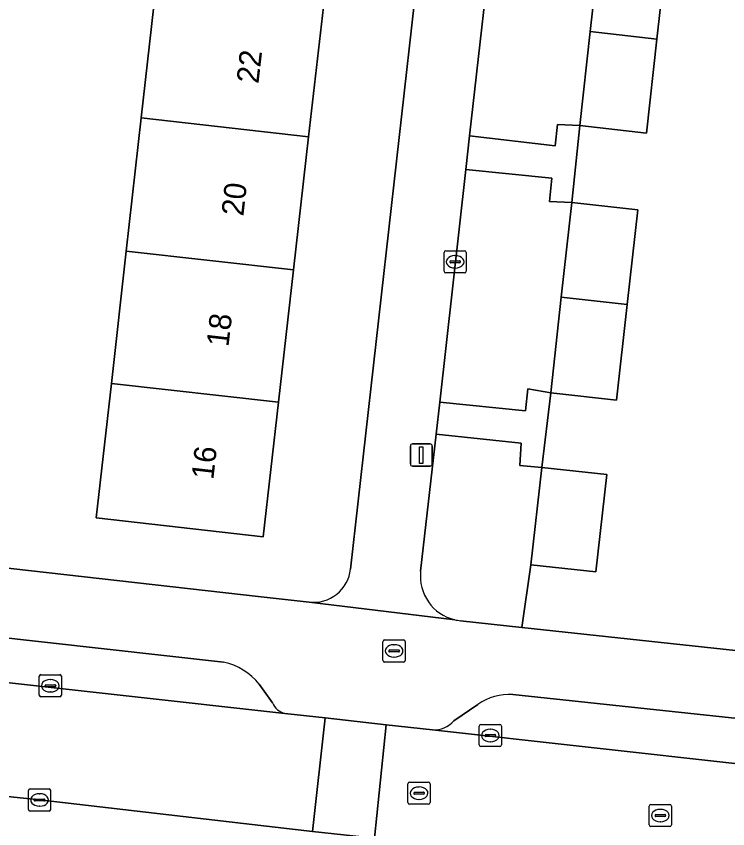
# Model space of a CAD drawing. Extents: x 161928 to 163071, y 386474 to 387428.
# Drawn here: x 162162.44 to 162194.56, y 387149.33 to 387186.03 of the extents above; entities that cross this region are included whole.
import ezdxf

# ---------------------------------------------------------------- set-up
doc = ezdxf.new("R2010")
doc.units = 0
for name, color, linetype in [('IMGEO_Brandkraan', 7, 'Continuous'), ('IMGEO_Erf', 7, 'Continuous'), ('IMGEO_Groenvoorziening', 7, 'Continuous'), ('IMGEO_Kolk', 7, 'Continuous'), ('IMGEO_Lichtmast', 7, 'Continuous'), ('IMGEO_Muur', 7, 'Continuous'), ('IMGEO_Pand', 7, 'Continuous'), ('IMGEO_Pand_nummerreeks', 7, 'Continuous'), ('IMGEO_Parkeervlak_open', 7, 'Continuous'), ('IMGEO_Rijbaan_lokaal_open', 7, 'Continuous'), ('IMGEO_Rioolput', 7, 'Continuous'), ('IMGEO_Voetpad_open', 7, 'Continuous')]:
    doc.layers.add(name, color=color, linetype=linetype)

msp = doc.modelspace()

# ---------------------------------------------------------------- linework, layer by layer
at = {"layer": 'IMGEO_Brandkraan'}
for p, q in [((162178.997, 387156.936), (162178.997, 387157.788)), ((162179.072, 387157.862), (162179.924, 387157.862)), ((162179.485, 387157.642), (162179.51, 387157.642)), ((162179.998, 387157.788), (162179.998, 387156.936)), ((162179.256, 387157.356), (162179.256, 387157.368)), ((162179.694, 387157.319), (162179.296, 387157.319)), ((162179.299, 387157.405), (162179.697, 387157.405)), ((162179.74, 387157.368), (162179.74, 387157.356)), ((162179.924, 387156.862), (162179.072, 387156.862)), ((162179.508, 387157.082), (162179.483, 387157.082))]:
    msp.add_line(p, q, dxfattribs=at)
for points in [[(162178.997, 387156.936), (162178.997, 387157.788)], [(162179.072, 387157.862), (162179.924, 387157.862)], [(162179.998, 387157.788), (162179.998, 387156.936)], [(162179.924, 387156.862), (162179.072, 387156.862)]]:
    msp.add_lwpolyline(points, dxfattribs=at)
for centre, radius, start, end in [((162179.074, 387157.786), 0.0765, 91.552, 178.448), ((162179.074, 387157.786), 0.0765, 91.552, 178.448), ((162179.922, 387157.786), 0.0765, 1.552, 88.448), ((162179.922, 387157.786), 0.0765, 1.552, 88.448), ((162179.296, 387157.365), 0.0403, 85.8775, 175.7526), ((162179.293, 387157.355), 0.0366, 178.938, 274.7102), ((162179.697, 387157.362), 0.043, 264.8664, 352.4533), ((162179.701, 387157.367), 0.0386, 1.7309, 96.639), ((162179.074, 387156.938), 0.0765, 181.552, 268.448), ((162179.074, 387156.938), 0.0765, 181.552, 268.448), ((162179.922, 387156.938), 0.0765, 271.552, 358.448), ((162179.922, 387156.938), 0.0765, 271.552, 358.448)]:
    msp.add_arc(centre, radius, start, end, dxfattribs=at)
for centre, major_axis, ratio, start_param, end_param in [((162179.484, 387157.362), (-0.387, 0.002), 0.722429, 4.712389, 7.853982), ((162179.509, 387157.362), (-0.39, 0.002), 0.717154, 1.570796, 4.712389)]:
    msp.add_ellipse(centre, major_axis=major_axis, ratio=ratio, start_param=start_param, end_param=end_param, dxfattribs=at)
at = {"layer": 'IMGEO_Erf'}
for points in [[(162177.534, 387161.061), (162184.099, 387219.432)], [(162198.906, 387205.719), (162190.742, 387206.64), (162190.27, 387202.387), (162190.129, 387201.318), (162193.12, 387200.986), (162192.675, 387196.983), (162192.183, 387192.557), (162189.192, 387192.889), (162188.829, 387189.633), (162191.841, 387189.298), (162191.362, 387184.997), (162190.89, 387180.753), (162187.879, 387181.088), (162187.522, 387177.616), (162190.493, 387177.286), (162190.018, 387173.013), (162189.537, 387168.688), (162186.566, 387169.019), (162186.161, 387165.651), (162189.098, 387165.325), (162188.609, 387160.928), (162185.672, 387161.254), (162185.261, 387158.428), (162204.555, 387156.345)], [(162161.89, 387188.157), (162161.434, 387184.057), (162158.516, 387184.381), (162158.135, 387180.955), (162161.016, 387180.635), (162160.525, 387176.218), (162160.059, 387172.03), (162157.178, 387172.35), (162156.878, 387169.796), (162156.769, 387168.871), (162159.693, 387168.546), (162159.203, 387164.135), (162156.279, 387164.46), (162155.937, 387161.8), (162173.369, 387159.826), (162175.662, 387159.569)], [(162176.309, 387186.46), (162175.64, 387180.588), (162174.954, 387174.569), (162174.273, 387168.593), (162173.581, 387162.522), (162166.053, 387163.368), (162166.734, 387169.438), (162167.405, 387175.415), (162168.081, 387181.436), (162168.74, 387187.309)]]:
    msp.add_lwpolyline(points, dxfattribs=at)
msp.add_arc((162175.852, 387161.25), 1.692, 263.5364, 353.5739, dxfattribs=at)
at = {"layer": 'IMGEO_Groenvoorziening'}
for points in [[(162188.351, 387185.335), (162188.829, 387189.633), (162187.85, 387189.607), (162187.946, 387190.66), (162184.085, 387191.117), (162182.906, 387180.628), (162186.775, 387180.181), (162186.871, 387181.145), (162187.879, 387181.088)], [(162187.047, 387173.347), (162187.522, 387177.616), (162186.515, 387177.656), (162186.611, 387178.709), (162182.735, 387179.104), (162181.555, 387168.604), (162185.427, 387168.205), (162185.536, 387169.207), (162186.566, 387169.019)]]:
    msp.add_lwpolyline(points, close=True, dxfattribs=at)
for points in [[(162186.161, 387165.651), (162185.167, 387165.744), (162185.238, 387166.746), (162181.392, 387167.156), (162180.696, 387160.966)], [(162182.492, 387158.727), (162185.261, 387158.428), (162185.672, 387161.254), (162186.161, 387165.651)]]:
    msp.add_lwpolyline(points, dxfattribs=at)
for centre, radius, start, end in [((162182.709, 387160.741), 2.026, 173.6367, 256.5748), ((162182.716, 387160.764), 2.049, 256.5418, 263.7266)]:
    msp.add_arc(centre, radius, start, end, dxfattribs=at)
at = {"layer": 'IMGEO_Kolk'}
for p, q in [((162181.752, 387174.512), (162181.752, 387175.364)), ((162181.827, 387175.438), (162182.679, 387175.438)), ((162182.24, 387175.218), (162182.265, 387175.218)), ((162182.753, 387175.364), (162182.753, 387174.512)), ((162182.011, 387174.932), (162182.011, 387174.944)), ((162182.449, 387174.895), (162182.051, 387174.895)), ((162182.054, 387174.981), (162182.452, 387174.981)), ((162182.495, 387174.944), (162182.495, 387174.932)), ((162182.679, 387174.438), (162181.827, 387174.438)), ((162182.263, 387174.658), (162182.238, 387174.658)), ((162163.481, 387155.364), (162163.481, 387156.216)), ((162163.556, 387156.29), (162164.408, 387156.29)), ((162164.482, 387156.216), (162164.482, 387155.364)), ((162163.74, 387155.784), (162163.74, 387155.796)), ((162164.178, 387155.747), (162163.78, 387155.747)), ((162163.783, 387155.833), (162164.181, 387155.833)), ((162163.969, 387156.07), (162163.994, 387156.07)), ((162164.224, 387155.796), (162164.224, 387155.784)), ((162163.992, 387155.51), (162163.967, 387155.51)), ((162164.408, 387155.29), (162163.556, 387155.29)), ((162183.343, 387153.117), (162183.343, 387153.969)), ((162183.418, 387154.043), (162184.27, 387154.043)), ((162184.344, 387153.969), (162184.344, 387153.117)), ((162183.602, 387153.537), (162183.602, 387153.549)), ((162183.645, 387153.586), (162184.043, 387153.586)), ((162183.831, 387153.823), (162183.856, 387153.823)), ((162184.086, 387153.549), (162184.086, 387153.537)), ((162184.04, 387153.5), (162183.642, 387153.5)), ((162183.854, 387153.263), (162183.829, 387153.263)), ((162184.27, 387153.043), (162183.418, 387153.043)), ((162162.994, 387150.205), (162162.994, 387151.057)), ((162163.069, 387151.131), (162163.921, 387151.131)), ((162163.995, 387151.057), (162163.995, 387150.205)), ((162163.253, 387150.625), (162163.253, 387150.637)), ((162163.691, 387150.588), (162163.293, 387150.588)), ((162163.296, 387150.674), (162163.694, 387150.674)), ((162163.482, 387150.911), (162163.507, 387150.911)), ((162163.737, 387150.637), (162163.737, 387150.625)), ((162163.505, 387150.351), (162163.48, 387150.351)), ((162163.921, 387150.131), (162163.069, 387150.131))]:
    msp.add_line(p, q, dxfattribs=at)
for points in [[(162181.752, 387174.512), (162181.752, 387175.364)], [(162181.827, 387175.438), (162182.679, 387175.438)], [(162182.753, 387175.364), (162182.753, 387174.512)], [(162182.679, 387174.438), (162181.827, 387174.438)], [(162163.481, 387155.364), (162163.481, 387156.216)], [(162163.556, 387156.29), (162164.408, 387156.29)], [(162164.482, 387156.216), (162164.482, 387155.364)], [(162164.408, 387155.29), (162163.556, 387155.29)], [(162183.343, 387153.117), (162183.343, 387153.969)], [(162183.418, 387154.043), (162184.27, 387154.043)], [(162184.344, 387153.969), (162184.344, 387153.117)], [(162184.27, 387153.043), (162183.418, 387153.043)], [(162162.994, 387150.205), (162162.994, 387151.057)], [(162163.069, 387151.131), (162163.921, 387151.131)], [(162163.995, 387151.057), (162163.995, 387150.205)], [(162163.921, 387150.131), (162163.069, 387150.131)]]:
    msp.add_lwpolyline(points, dxfattribs=at)
for centre, radius, start, end in [((162181.829, 387175.362), 0.0765, 91.552, 178.448), ((162181.829, 387175.362), 0.0765, 91.552, 178.448), ((162182.677, 387175.362), 0.0765, 1.552, 88.448), ((162182.677, 387175.362), 0.0765, 1.552, 88.448), ((162182.051, 387174.941), 0.0403, 85.8775, 175.7526), ((162182.048, 387174.931), 0.0366, 178.938, 274.7102), ((162182.452, 387174.938), 0.043, 264.8664, 352.4533), ((162182.456, 387174.943), 0.0386, 1.7309, 96.639), ((162181.829, 387174.514), 0.0765, 181.552, 268.448), ((162181.829, 387174.514), 0.0765, 181.552, 268.448), ((162182.677, 387174.514), 0.0765, 271.552, 358.448), ((162182.677, 387174.514), 0.0765, 271.552, 358.448), ((162163.558, 387156.214), 0.0765, 91.552, 178.448), ((162163.558, 387156.214), 0.0765, 91.552, 178.448), ((162164.406, 387156.214), 0.0765, 1.552, 88.448), ((162164.406, 387156.214), 0.0765, 1.552, 88.448), ((162163.78, 387155.793), 0.0403, 85.8775, 175.7526), ((162163.777, 387155.783), 0.0366, 178.938, 274.7102), ((162164.181, 387155.79), 0.043, 264.8664, 352.4533), ((162164.185, 387155.795), 0.0386, 1.7309, 96.639), ((162163.558, 387155.366), 0.0765, 181.552, 268.448), ((162163.558, 387155.366), 0.0765, 181.552, 268.448), ((162164.406, 387155.366), 0.0765, 271.552, 358.448), ((162164.406, 387155.366), 0.0765, 271.552, 358.448), ((162183.42, 387153.967), 0.0765, 91.552, 178.448), ((162183.42, 387153.967), 0.0765, 91.552, 178.448), ((162184.268, 387153.967), 0.0765, 1.552, 88.448), ((162184.268, 387153.967), 0.0765, 1.552, 88.448), ((162183.642, 387153.546), 0.0403, 85.8775, 175.7526), ((162183.639, 387153.536), 0.0366, 178.938, 274.7102), ((162184.043, 387153.543), 0.043, 264.8664, 352.4533), ((162184.047, 387153.548), 0.0386, 1.7309, 96.639), ((162183.42, 387153.119), 0.0765, 181.552, 268.448), ((162183.42, 387153.119), 0.0765, 181.552, 268.448), ((162184.268, 387153.119), 0.0765, 271.552, 358.448), ((162184.268, 387153.119), 0.0765, 271.552, 358.448), ((162163.071, 387151.055), 0.0765, 91.552, 178.448), ((162163.071, 387151.055), 0.0765, 91.552, 178.448), ((162163.919, 387151.055), 0.0765, 1.552, 88.448), ((162163.919, 387151.055), 0.0765, 1.552, 88.448), ((162163.293, 387150.634), 0.0403, 85.8775, 175.7526), ((162163.29, 387150.624), 0.0366, 178.938, 274.7102), ((162163.694, 387150.631), 0.043, 264.8664, 352.4533), ((162163.698, 387150.636), 0.0386, 1.7309, 96.639), ((162163.071, 387150.207), 0.0765, 181.552, 268.448), ((162163.071, 387150.207), 0.0765, 181.552, 268.448), ((162163.919, 387150.207), 0.0765, 271.552, 358.448), ((162163.919, 387150.207), 0.0765, 271.552, 358.448)]:
    msp.add_arc(centre, radius, start, end, dxfattribs=at)
for centre, major_axis, ratio, start_param, end_param in [((162182.239, 387174.938), (-0.387, 0.002), 0.722429, 4.712389, 7.853982), ((162182.264, 387174.938), (-0.39, 0.002), 0.717154, 1.570796, 4.712389), ((162163.968, 387155.79), (-0.387, 0.002), 0.722429, 4.712389, 7.853982), ((162163.993, 387155.79), (-0.39, 0.002), 0.717154, 1.570796, 4.712389), ((162183.83, 387153.543), (-0.387, 0.002), 0.722429, 4.712389, 7.853982), ((162183.855, 387153.543), (-0.39, 0.002), 0.717154, 1.570796, 4.712389), ((162163.481, 387150.631), (-0.387, 0.002), 0.722429, 4.712389, 7.853982), ((162163.506, 387150.631), (-0.39, 0.002), 0.717154, 1.570796, 4.712389)]:
    msp.add_ellipse(centre, major_axis=major_axis, ratio=ratio, start_param=start_param, end_param=end_param, dxfattribs=at)
at = {"layer": 'IMGEO_Lichtmast'}
for p, q in [((162180.231, 387165.81), (162180.231, 387166.61)), ((162180.231, 387166.61), (162180.231, 387165.81)), ((162180.331, 387166.71), (162181.121, 387166.71)), ((162181.121, 387166.71), (162180.331, 387166.71)), ((162181.221, 387166.61), (162181.221, 387165.81)), ((162181.221, 387165.81), (162181.221, 387166.61)), ((162181.121, 387165.71), (162180.331, 387165.71)), ((162180.331, 387165.71), (162181.121, 387165.71))]:
    msp.add_line(p, q, dxfattribs=at)
msp.add_lwpolyline([(162180.651, 387166.585), (162180.801, 387166.585), (162180.801, 387165.835), (162180.651, 387165.835), (162180.651, 387166.585)], dxfattribs=at)
for centre, start, end in [((162180.331, 387166.61), 90, 180), ((162180.331, 387166.61), 90, 180), ((162181.121, 387166.61), 0, 90), ((162181.121, 387166.61), 360, 90), ((162180.331, 387165.81), 180, 270), ((162180.331, 387165.81), 180, 270), ((162181.121, 387165.81), 270, 0), ((162181.121, 387165.81), 270, 0)]:
    msp.add_arc(centre, 0.1, start, end, dxfattribs=at)
at = {"layer": 'IMGEO_Muur'}
msp.add_lwpolyline([(162173.369, 387159.826), (162155.937, 387161.8)], dxfattribs=at)
at = {"layer": 'IMGEO_Pand'}
for points in [[(162188.351, 387185.335), (162191.362, 387184.997), (162191.841, 387189.298), (162188.829, 387189.633)], [(162176.309, 387186.46), (162168.74, 387187.309), (162168.081, 387181.436), (162175.64, 387180.588)], [(162187.879, 387181.088), (162190.89, 387180.753), (162191.362, 387184.997), (162188.351, 387185.335)], [(162175.64, 387180.588), (162168.081, 387181.436), (162167.405, 387175.415), (162174.954, 387174.569)], [(162187.047, 387173.347), (162190.018, 387173.013), (162190.493, 387177.286), (162187.522, 387177.616)], [(162174.954, 387174.569), (162167.405, 387175.415), (162166.734, 387169.438), (162174.273, 387168.593)], [(162186.566, 387169.019), (162189.537, 387168.688), (162190.018, 387173.013), (162187.047, 387173.347)], [(162166.053, 387163.368), (162173.581, 387162.522), (162174.273, 387168.593), (162166.734, 387169.438)], [(162185.672, 387161.254), (162188.609, 387160.928), (162189.098, 387165.325), (162186.161, 387165.651)]]:
    msp.add_lwpolyline(points, close=True, dxfattribs=at)
at = {"layer": 'IMGEO_Parkeervlak_open'}
for points in [[(162171.799, 387156.858), (162155.752, 387158.644)], [(162152.651, 387156.975), (162174.573, 387154.541)], [(162174.006, 387155.016), (162173.41, 387155.854)], [(162201.078, 387153.663), (162184.863, 387155.391)], [(162183.274, 387154.948), (162182.195, 387154.212)], [(162181.226, 387153.797), (162202.306, 387151.452), (162204.178, 387151.242)]]:
    msp.add_lwpolyline(points, dxfattribs=at)
for centre, radius, start, end in [((162171.213, 387154.123), 2.797, 38.2337, 77.9027), ((162184.694, 387152.928), 2.469, 86.0647, 125.0913), ((162174.747, 387155.325), 0.803, 202.6326, 257.4588), ((162181.297, 387154.971), 1.176, 266.5538, 319.8149)]:
    msp.add_arc(centre, radius, start, end, dxfattribs=at)
at = {"layer": 'IMGEO_Rijbaan_lokaal_open'}
for points in [[(162152.651, 387156.975), (162146.17, 387157.696), (162129.193, 387159.584), (162128.365, 387159.676), (162125.322, 387159.911), (162124.603, 387154.771), (162127.799, 387154.485), (162132.545, 387153.964), (162139.345, 387153.217), (162144.92, 387152.605), (162151.788, 387151.851), (162163.495, 387150.631), (162175.819, 387149.213), (162176.382, 387154.335), (162174.573, 387154.541)], [(162176.382, 387154.335), (162175.819, 387149.213), (162178.618, 387148.906), (162179.143, 387154.028)], [(162210.721, 387150.509), (162204.178, 387151.242), (162202.306, 387151.452), (162181.226, 387153.797), (162179.143, 387154.028), (162178.618, 387148.906), (162193.721, 387147.248), (162198.813, 387146.689), (162235.846, 387142.574), (162241.565, 387141.94), (162247.291, 387141.304), (162252.553, 387140.72), (162255.647, 387140.376), (162256.21, 387145.468)]]:
    msp.add_lwpolyline(points, close=True, dxfattribs=at)
at = {"layer": 'IMGEO_Rioolput'}
for p, q in [((162180.124, 387150.511), (162180.124, 387151.363)), ((162180.199, 387151.437), (162181.051, 387151.437)), ((162181.125, 387151.363), (162181.125, 387150.511)), ((162180.426, 387150.98), (162180.824, 387150.98)), ((162180.612, 387151.217), (162180.637, 387151.217)), ((162180.383, 387150.931), (162180.383, 387150.943)), ((162180.821, 387150.894), (162180.423, 387150.894)), ((162180.635, 387150.657), (162180.61, 387150.657)), ((162180.867, 387150.943), (162180.867, 387150.931)), ((162181.051, 387150.437), (162180.199, 387150.437)), ((162191.017, 387149.502), (162191.017, 387150.354)), ((162191.092, 387150.428), (162191.944, 387150.428)), ((162192.018, 387150.354), (162192.018, 387149.502)), ((162191.276, 387149.922), (162191.276, 387149.934)), ((162191.714, 387149.885), (162191.316, 387149.885)), ((162191.319, 387149.971), (162191.717, 387149.971)), ((162191.505, 387150.208), (162191.53, 387150.208)), ((162191.76, 387149.934), (162191.76, 387149.922)), ((162191.528, 387149.648), (162191.503, 387149.648)), ((162191.944, 387149.428), (162191.092, 387149.428))]:
    msp.add_line(p, q, dxfattribs=at)
for points in [[(162180.124, 387150.511), (162180.124, 387151.363)], [(162180.199, 387151.437), (162181.051, 387151.437)], [(162181.125, 387151.363), (162181.125, 387150.511)], [(162181.051, 387150.437), (162180.199, 387150.437)], [(162191.017, 387149.502), (162191.017, 387150.354)], [(162191.092, 387150.428), (162191.944, 387150.428)], [(162192.018, 387150.354), (162192.018, 387149.502)], [(162191.944, 387149.428), (162191.092, 387149.428)]]:
    msp.add_lwpolyline(points, dxfattribs=at)
for centre, radius, start, end in [((162180.201, 387151.361), 0.0765, 91.552, 178.448), ((162180.201, 387151.361), 0.0765, 91.552, 178.448), ((162181.049, 387151.361), 0.0765, 1.552, 88.448), ((162181.049, 387151.361), 0.0765, 1.552, 88.448), ((162180.423, 387150.94), 0.0403, 85.8775, 175.7526), ((162180.828, 387150.942), 0.0386, 1.7309, 96.639), ((162180.42, 387150.93), 0.0366, 178.938, 274.7102), ((162180.824, 387150.937), 0.043, 264.8664, 352.4533), ((162180.201, 387150.513), 0.0765, 181.552, 268.448), ((162180.201, 387150.513), 0.0765, 181.552, 268.448), ((162181.049, 387150.513), 0.0765, 271.552, 358.448), ((162181.049, 387150.513), 0.0765, 271.552, 358.448), ((162191.094, 387150.352), 0.0765, 91.552, 178.448), ((162191.094, 387150.352), 0.0765, 91.552, 178.448), ((162191.942, 387150.352), 0.0765, 1.552, 88.448), ((162191.942, 387150.352), 0.0765, 1.552, 88.448), ((162191.316, 387149.931), 0.0403, 85.8775, 175.7526), ((162191.313, 387149.921), 0.0366, 178.938, 274.7102), ((162191.717, 387149.928), 0.043, 264.8664, 352.4533), ((162191.721, 387149.933), 0.0386, 1.7309, 96.639), ((162191.094, 387149.504), 0.0765, 181.552, 268.448), ((162191.094, 387149.504), 0.0765, 181.552, 268.448), ((162191.942, 387149.504), 0.0765, 271.552, 358.448), ((162191.942, 387149.504), 0.0765, 271.552, 358.448)]:
    msp.add_arc(centre, radius, start, end, dxfattribs=at)
for centre, major_axis, ratio, start_param, end_param in [((162180.611, 387150.937), (-0.387, 0.002), 0.722429, 4.712389, 7.853982), ((162180.636, 387150.937), (-0.39, 0.002), 0.717154, 1.570796, 4.712389), ((162191.504, 387149.928), (-0.387, 0.002), 0.722429, 4.712389, 7.853982), ((162191.529, 387149.928), (-0.39, 0.002), 0.717154, 1.570796, 4.712389)]:
    msp.add_ellipse(centre, major_axis=major_axis, ratio=ratio, start_param=start_param, end_param=end_param, dxfattribs=at)
at = {"layer": 'IMGEO_Voetpad_open'}
for points in [[(162185.186, 387229.101), (162185.033, 387227.739), (162184.778, 387225.755), (162184.468, 387222.871), (162184.099, 387219.432), (162177.534, 387161.061)], [(162180.696, 387160.966), (162181.392, 387167.156), (162181.555, 387168.604), (162182.735, 387179.104), (162182.906, 387180.628), (162184.085, 387191.117), (162184.231, 387192.414), (162185.289, 387201.824)], [(162173.369, 387159.826), (162155.937, 387161.8), (162152.694, 387162.167), (162146.449, 387162.761)], [(162182.239, 387158.771), (162175.662, 387159.569), (162173.369, 387159.826)], [(162175.662, 387159.569), (162182.239, 387158.771)], [(162204.555, 387156.345), (162185.261, 387158.428), (162182.492, 387158.727)], [(162155.752, 387158.644), (162171.799, 387156.858)], [(162173.41, 387155.854), (162174.006, 387155.016)], [(162184.863, 387155.391), (162201.078, 387153.663)], [(162182.195, 387154.212), (162183.274, 387154.948)], [(162193.721, 387147.248), (162178.618, 387148.906), (162175.819, 387149.213), (162163.495, 387150.631), (162151.788, 387151.851), (162151.741, 387151.411), (162144.872, 387152.15), (162144.92, 387152.605), (162139.345, 387153.217), (162139.294, 387152.751), (162132.493, 387153.482), (162132.545, 387153.964), (162127.799, 387154.485), (162127.241, 387151.764), (162131.84, 387151.186), (162137.94, 387150.528), (162145.239, 387149.721), (162151.188, 387149.044), (162153.328, 387148.844), (162156.077, 387148.555), (162188.017, 387144.977)], [(162174.573, 387154.541), (162176.382, 387154.335), (162179.143, 387154.028), (162181.226, 387153.797)]]:
    msp.add_lwpolyline(points, dxfattribs=at)
for points in [[(162182.735, 387179.104), (162186.611, 387178.709), (162186.515, 387177.656), (162187.522, 387177.616), (162187.879, 387181.088), (162186.871, 387181.145), (162186.775, 387180.181), (162182.906, 387180.628)], [(162181.392, 387167.156), (162185.238, 387166.746), (162185.167, 387165.744), (162186.161, 387165.651), (162186.566, 387169.019), (162185.536, 387169.207), (162185.427, 387168.205), (162181.555, 387168.604)]]:
    msp.add_lwpolyline(points, close=True, dxfattribs=at)
for centre, radius, start, end in [((162175.852, 387161.25), 1.692, 263.5364, 353.5739), ((162182.709, 387160.741), 2.026, 173.6367, 256.5748), ((162182.716, 387160.764), 2.049, 256.5418, 263.7266), ((162171.213, 387154.123), 2.797, 38.2337, 77.9027), ((162184.694, 387152.928), 2.469, 86.0647, 125.0913), ((162174.747, 387155.325), 0.803, 202.6326, 257.4588), ((162181.297, 387154.971), 1.176, 266.5538, 319.8149)]:
    msp.add_arc(centre, radius, start, end, dxfattribs=at)

# ---------------------------------------------------------------- texts
at = {"layer": 'IMGEO_Pand_nummerreeks'}
for s, p in [('22', (162173.374, 387182.962)), ('20', (162172.692, 387176.974)), ('18', (162172.019, 387171.07)), ('16', (162171.336, 387165.073))]:
    msp.add_text(s, height=1, rotation=83.4993, dxfattribs=at).set_placement(p)

doc.saveas('drawing.dxf')
